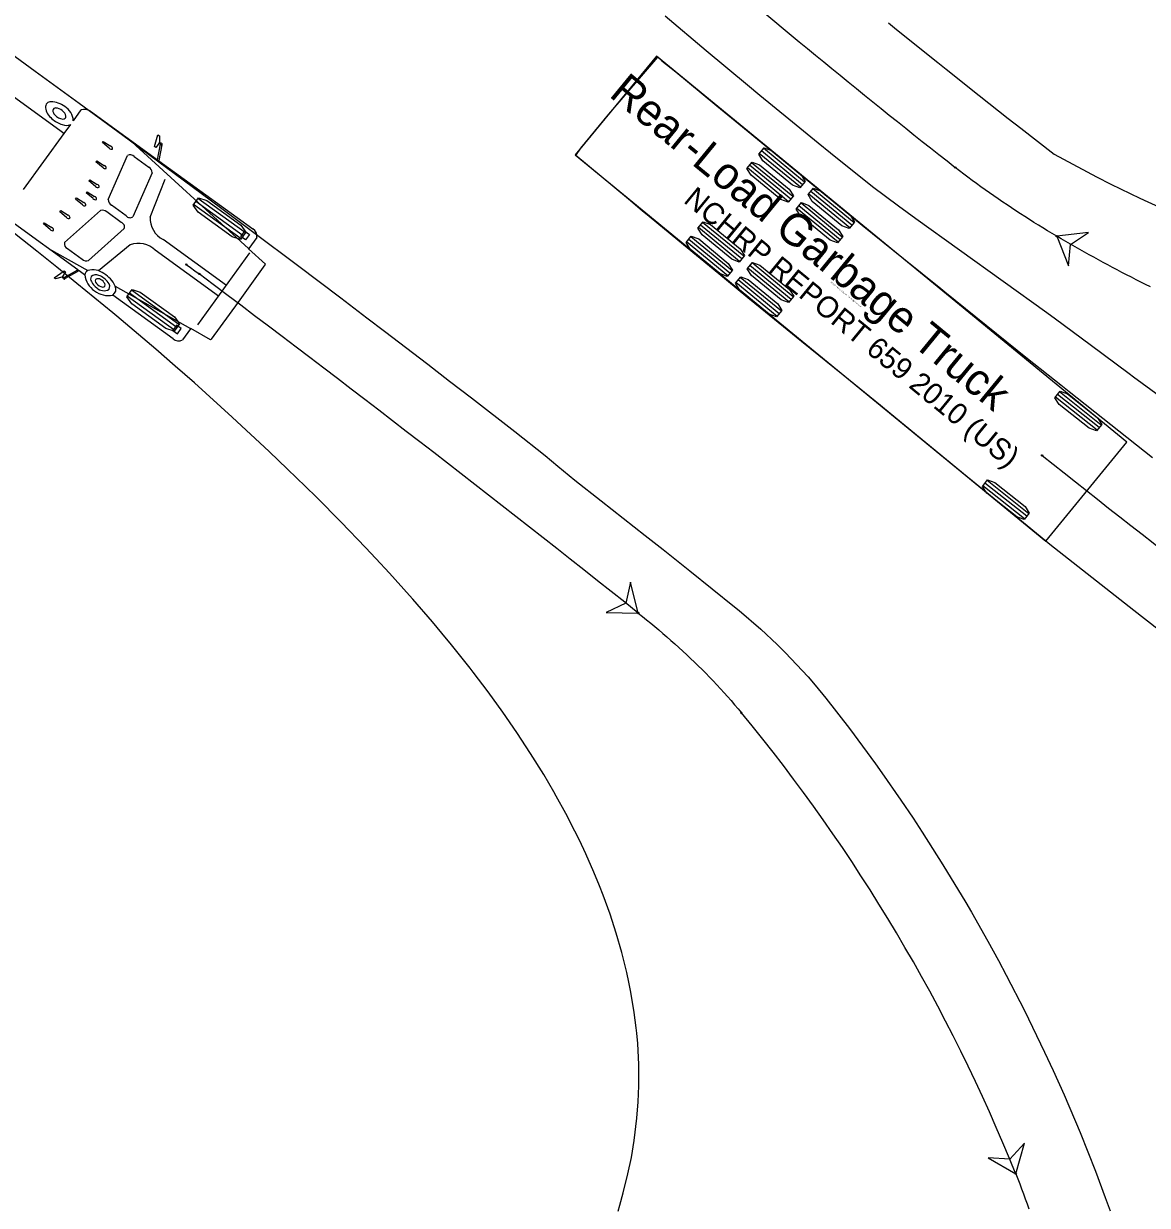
# Model space of a CAD drawing. Extents: x 973688 to 979179, y 703586 to 707602.
# Drawn here: x 977792.5 to 977862.8, y 704411.9 to 704485.8 of the extents above; entities that cross this region are included whole.
import ezdxf

# ---------------------------------------------------------------- set-up
doc = ezdxf.new("R2010")
doc.units = 0
doc.layers.add('0-NPLT', color=7, linetype='Continuous')
doc.layers.add('SB Left', color=7, linetype='Continuous')

msp = doc.modelspace()

# ---------------------------------------------------------------- linework, layer by layer
at = {"layer": '0-NPLT'}
for points in [[(977864.607, 704461.716), (977861.888, 704463.707), (977861.616, 704463.907), (977859.178, 704465.718), (977857.018, 704467.333), (977856.473, 704467.729), (977853.739, 704469.691), (977851.008, 704471.652), (977848.277, 704473.616), (977847.183, 704474.401), (977845.572, 704475.615), (977842.948, 704477.718), (977842.164, 704478.352), (977840.339, 704479.837), (977838.52, 704481.33), (977837.742, 704481.973), (977835.159, 704484.125), (977832.592, 704486.292)], [(977846.562, 704485.882), (977847.075, 704485.464), (977849.649, 704483.386), (977850.166, 704482.973), (977852.236, 704481.325), (977854.055, 704479.892), (977854.836, 704479.28), (977856.932, 704477.664), (977857.516, 704477.337), (977859.585, 704476.234), (977860.484, 704475.78), (977862.297, 704474.899), (977863.515, 704474.331)], [(977857.088, 704472.52), (977856.802, 704472.691), (977856.516, 704472.863), (977856.231, 704473.036), (977855.948, 704473.211), (977855.665, 704473.387), (977855.383, 704473.565), (977855.101, 704473.744), (977854.821, 704473.924), (977854.542, 704474.106), (977854.264, 704474.29), (977853.986, 704474.475), (977853.71, 704474.661), (977853.435, 704474.849), (977853.161, 704475.039), (977852.888, 704475.23), (977852.616, 704475.423), (977852.345, 704475.617), (977852.075, 704475.813), (977851.807, 704476.011), (977851.54, 704476.21), (977851.274, 704476.411), (977851.009, 704476.614), (977850.746, 704476.819)], [(977857.088, 704472.52), (977857.835, 704470.665), (977857.949, 704472.012), (977859.073, 704472.762), (977857.088, 704472.52)], [(977862.949, 704469.347), (977862.651, 704469.496), (977862.354, 704469.646), (977862.056, 704469.797), (977861.76, 704469.949), (977861.463, 704470.102), (977861.168, 704470.255), (977860.872, 704470.41), (977860.578, 704470.566), (977860.283, 704470.722), (977859.99, 704470.88), (977859.697, 704471.039), (977859.404, 704471.199), (977859.112, 704471.36), (977858.821, 704471.522), (977858.53, 704471.685), (977858.241, 704471.85), (977857.951, 704472.015), (977857.663, 704472.182), (977857.375, 704472.35), (977857.088, 704472.52)]]:
    msp.add_lwpolyline(points, dxfattribs=at)
msp.add_lwpolyline([(977857.088, 704472.52), (977857.835, 704470.665), (977857.949, 704472.012), (977859.073, 704472.762)], close=True, dxfattribs=at)
for centre in [(977850.746, 704476.819), (977850.746, 704476.819), (977857.088, 704472.52), (977857.088, 704472.52)]:
    msp.add_circle(centre, 0.0417, dxfattribs=at)
msp.add_arc((978178.586, 704893.65), 530.309, 227.25262, 231.81476, dxfattribs=at)
at = {"layer": 'SB Left'}
for p, q in [((977786.414, 704485.176), (977794.805, 704479.097)), ((977832.05, 704483.786), (977826.973, 704477.603)), ((977861.481, 704459.623), (977832.05, 704483.786)), ((977795.566, 704479.741), (977796.062, 704480.425)), ((977796.636, 704480.345), (977800.827, 704477.307)), ((977794.998, 704478.957), (977795.4, 704479.513)), ((977792.457, 704475.45), (977794.998, 704478.957)), ((977794.805, 704479.097), (977794.998, 704478.957)), ((977800.635, 704478.138), (977800.849, 704478.871)), ((977800.849, 704478.871), (977800.85, 704478.872)), ((977800.85, 704478.872), (977800.947, 704478.803)), ((977800.947, 704478.803), (977800.947, 704478.8)), ((977800.947, 704478.8), (977800.953, 704478.403)), ((977797.385, 704478.377), (977797.437, 704478.45)), ((977797.807, 704478.023), (977797.385, 704478.377)), ((977797.437, 704478.45), (977797.906, 704478.159)), ((977799.005, 704478.627), (977806.531, 704471.741)), ((977800.718, 704478.077), (977800.635, 704478.138)), ((977800.936, 704478.35), (977800.718, 704478.077)), ((977800.827, 704477.307), (977801.025, 704478.27)), ((977801.106, 704478.235), (977800.91, 704477.258)), ((977800.936, 704478.351), (977800.954, 704478.373)), ((977800.937, 704478.35), (977800.936, 704478.35)), ((977801.001, 704478.303), (977800.937, 704478.35)), ((977800.953, 704478.403), (977800.954, 704478.4)), ((977800.954, 704478.373), (977800.953, 704478.401)), ((977800.954, 704478.4), (977801.024, 704478.349)), ((977801.002, 704478.302), (977801.001, 704478.303)), ((977801.025, 704478.271), (977801.002, 704478.302)), ((977801.002, 704478.302), (977801.002, 704478.302)), ((977801.025, 704478.27), (977801.025, 704478.271)), ((977841.321, 704475.905), (977838.745, 704478.02)), ((977796.983, 704477.165), (977797.035, 704477.238)), ((977797.035, 704477.238), (977797.524, 704476.933)), ((977797.753, 704474.81), (977798.954, 704477.566)), ((977799.37, 704477.509), (977800.286, 704476.846)), ((977800.827, 704477.307), (977800.908, 704477.249)), ((977800.91, 704477.258), (977800.915, 704477.244)), ((977800.915, 704477.244), (977806.791, 704472.986)), ((977826.973, 704477.603), (977856.405, 704453.439)), ((977841.057, 704475.583), (977838.48, 704477.698)), ((977841.189, 704475.744), (977838.613, 704477.859)), ((977797.426, 704476.797), (977796.983, 704477.165)), ((977800.488, 704476.495), (977799.288, 704473.739)), ((977840.316, 704474.681), (977837.74, 704476.796)), ((977840.449, 704474.842), (977837.872, 704476.957)), ((977840.581, 704475.003), (977838.004, 704477.118)), ((977796.539, 704475.983), (977796.592, 704476.056)), ((977796.961, 704475.629), (977796.539, 704475.983)), ((977796.592, 704476.056), (977797.06, 704475.765)), ((977800.369, 704473.711), (977801.305, 704476.081)), ((977796.374, 704475.23), (977796.427, 704475.303)), ((977796.797, 704474.876), (977796.374, 704475.23)), ((977796.427, 704475.303), (977796.895, 704475.012)), ((977844.148, 704473.044), (977841.572, 704475.16)), ((977844.28, 704473.205), (977841.704, 704475.321)), ((977844.413, 704473.366), (977841.836, 704475.482)), ((977795.71, 704474.839), (977795.763, 704474.912)), ((977796.132, 704474.485), (977795.71, 704474.839)), ((977795.763, 704474.912), (977796.231, 704474.621)), ((977798.872, 704473.796), (977797.956, 704474.459)), ((977806.063, 704472.356), (977803.094, 704474.507)), ((977806.197, 704472.542), (977803.228, 704474.693)), ((977806.332, 704472.727), (977803.363, 704474.879)), ((977843.408, 704472.143), (977840.832, 704474.258)), ((977843.54, 704472.304), (977840.964, 704474.419)), ((977843.672, 704472.465), (977841.096, 704474.58)), ((977794.725, 704474.049), (977794.778, 704474.122)), ((977795.147, 704473.695), (977794.725, 704474.049)), ((977794.778, 704474.122), (977795.246, 704473.831)), ((977797.255, 704474.123), (977795.011, 704472.124)), ((977798.568, 704473.376), (977797.652, 704474.04)), ((977795.84, 704470.424), (977791.648, 704473.461)), ((977793.698, 704473.29), (977793.751, 704473.362)), ((977794.121, 704472.935), (977793.698, 704473.29)), ((977793.751, 704473.362), (977794.219, 704473.072)), ((977796.507, 704470.999), (977798.751, 704472.999)), ((977806.053, 704472.506), (977806.295, 704472.84)), ((977806.295, 704472.84), (977806.584, 704472.631)), ((977837.249, 704470.945), (977834.673, 704473.06)), ((977837.382, 704471.106), (977834.805, 704473.221)), ((977837.514, 704471.267), (977834.937, 704473.382)), ((977805.146, 704469.445), (977801.185, 704472.315)), ((977806.342, 704472.297), (977806.053, 704472.506)), ((977806.584, 704472.631), (977806.342, 704472.297)), ((977807.039, 704472.442), (977806.537, 704471.748)), ((977836.509, 704470.043), (977833.933, 704472.159)), ((977836.641, 704470.205), (977834.065, 704472.32)), ((977836.773, 704470.366), (977834.197, 704472.481)), ((977794.018, 704471.744), (977796.464, 704470.367)), ((977795.194, 704471.746), (977796.11, 704471.083)), ((977799.114, 704471.979), (977797.144, 704470.344)), ((977804.656, 704468.769), (977800.695, 704471.64)), ((977803.354, 704466.972), (977806.618, 704471.477)), ((977806.537, 704471.748), (977806.533, 704471.74)), ((977806.533, 704471.74), (977807.59, 704470.772)), ((977807.554, 704470.721), (977805.874, 704468.402)), ((977807.59, 704470.772), (977807.554, 704470.721)), ((977840.473, 704468.568), (977837.897, 704470.683)), ((977840.605, 704468.729), (977838.029, 704470.844)), ((977794.36, 704469.915), (977794.361, 704469.916)), ((977794.456, 704469.845), (977794.36, 704469.915)), ((977794.361, 704469.916), (977794.991, 704470.348)), ((977794.459, 704469.846), (977794.456, 704469.845)), ((977794.838, 704469.963), (977794.459, 704469.846)), ((977794.841, 704469.963), (977794.838, 704469.963)), ((977794.867, 704469.972), (977794.84, 704469.964)), ((977794.912, 704469.913), (977794.841, 704469.963)), ((977794.882, 704469.996), (977794.867, 704469.972)), ((977795.074, 704470.288), (977794.883, 704469.996)), ((977794.883, 704469.996), (977794.883, 704469.995)), ((977794.883, 704469.995), (977794.948, 704469.949)), ((977794.948, 704469.949), (977794.949, 704469.948)), ((977794.949, 704469.948), (977794.949, 704469.948)), ((977794.949, 704469.948), (977794.986, 704469.936)), ((977794.986, 704469.937), (977795.84, 704470.424)), ((977794.986, 704469.936), (977794.986, 704469.937)), ((977794.991, 704470.348), (977795.074, 704470.288)), ((977795.912, 704470.361), (977795.046, 704469.87)), ((977795.84, 704470.424), (977795.921, 704470.365)), ((977795.928, 704470.361), (977795.912, 704470.361)), ((977796.272, 704470.111), (977795.928, 704470.361)), ((977839.865, 704467.827), (977837.289, 704469.943)), ((977840.341, 704468.407), (977837.765, 704470.522)), ((977798.177, 704469.401), (977802.906, 704466.738)), ((977802.176, 704466.991), (977799.206, 704469.143)), ((977839.601, 704467.505), (977837.024, 704469.62)), ((977839.733, 704467.666), (977837.157, 704469.781)), ((977801.804, 704466.103), (977798.043, 704468.828)), ((977801.907, 704466.62), (977798.938, 704468.772)), ((977802.041, 704466.806), (977799.072, 704468.957)), ((977805.874, 704468.402), (977804.194, 704466.084)), ((977802.03, 704466.954), (977801.788, 704466.62)), ((977802.319, 704466.745), (977802.03, 704466.954)), ((977801.788, 704466.62), (977802.077, 704466.411)), ((977802.077, 704466.411), (977802.319, 704466.745)), ((977802.901, 704466.73), (977802.398, 704466.037)), ((977802.907, 704466.737), (977802.901, 704466.73)), ((977804.156, 704466.033), (977802.907, 704466.737)), ((977804.194, 704466.084), (977804.156, 704466.033)), ((977859.62, 704460.377), (977857.01, 704462.45)), ((977859.75, 704460.54), (977857.139, 704462.613)), ((977859.88, 704460.703), (977857.269, 704462.776)), ((977856.405, 704453.439), (977861.481, 704459.623)), ((977861.481, 704459.623), (977861.481, 704459.623)), ((977855.083, 704454.829), (977852.473, 704456.902)), ((977855.213, 704454.992), (977852.603, 704457.065)), ((977855.343, 704455.156), (977852.732, 704457.228))]:
    msp.add_line(p, q, dxfattribs=at)
for points in [[(977790.424, 704484.845), (977793.176, 704482.85), (977795.922, 704480.849), (977798.663, 704478.841), (977801.398, 704476.823), (977804.129, 704474.797), (977804.947, 704474.187), (977806.856, 704472.761), (977809.581, 704470.714), (977812.304, 704468.656), (977813.937, 704467.416), (977815.026, 704466.587), (977817.747, 704464.506), (977819.108, 704463.46), (977820.47, 704462.411), (977823.19, 704460.296), (977825.077, 704458.793), (977825.877, 704458.14), (977826.941, 704457.264), (977828.589, 704455.969), (977831.35, 704453.79), (977832.46, 704452.91), (977834.133, 704451.58), (977836.941, 704449.334), (977837.219, 704449.105), (977838.571, 704447.935), (977839.603, 704446.966), (977840.102, 704446.471), (977841.534, 704444.944), (977841.988, 704444.42), (977842.647, 704443.623), (977844.12, 704441.719), (977845.753, 704439.5), (977846.153, 704438.939), (977847.334, 704437.24), (977848.105, 704436.094), (977848.674, 704435.229), (977849.972, 704433.188), (977851.403, 704430.82), (977851.752, 704430.222), (977852.778, 704428.416), (977853.443, 704427.201), (977853.932, 704426.285), (977855.071, 704424.072), (977856.335, 704421.463), (977856.862, 704420.324), (977857.55, 704418.785), (977858.551, 704416.429), (977859.513, 704414.013), (977860.132, 704412.367), (977860.427, 704411.533)], [(977827.323, 704478.029), (977829.075, 704480.163), (977832.136, 704483.715), (977832.393, 704483.504), (977833.252, 704482.799), (977834.111, 704482.094), (977834.97, 704481.389), (977835.828, 704480.684), (977837.202, 704479.556), (977839.778, 704477.441), (977842.353, 704475.328), (977843.383, 704474.484), (977844.928, 704473.221), (977847.507, 704471.124), (977849.831, 704469.242), (977850.089, 704469.033), (977852.676, 704466.95), (977855.269, 704464.872), (977857.347, 704463.214), (977857.867, 704462.8), (977860.471, 704460.735), (977863.079, 704458.676)], [(977864.3, 704447.252), (977861.926, 704449.102), (977859.294, 704451.164), (977856.667, 704453.233), (977856.404, 704453.44), (977854.078, 704455.35), (977851.493, 704457.472), (977848.909, 704459.594), (977846.323, 704461.716), (977846.065, 704461.929), (977843.723, 704463.82), (977841.126, 704465.928), (977838.537, 704468.039), (977837.762, 704468.674), (977835.956, 704470.156), (977833.382, 704472.276), (977831.585, 704473.764), (977831.157, 704474.118), (977830.302, 704474.828), (977829.448, 704475.538), (977828.594, 704476.25), (977827.741, 704476.961), (977827.01, 704477.572), (977827.323, 704478.029)], [(977829.646, 704411.515), (977829.76, 704411.89), (977829.976, 704412.656), (977830.268, 704413.847), (977830.479, 704414.877), (977830.656, 704415.94), (977830.825, 704417.323), (977830.905, 704418.348), (977830.946, 704419.361), (977830.943, 704420.696), (977830.875, 704422.01), (977830.818, 704422.659), (977830.784, 704422.982), (977830.661, 704423.944), (977830.45, 704425.21), (977830.326, 704425.836), (977830.19, 704426.457), (977829.883, 704427.688), (977829.534, 704428.901), (977829.144, 704430.097), (977828.716, 704431.278), (977828.489, 704431.862), (977828.132, 704432.73), (977827.627, 704433.875), (977827.228, 704434.723), (977826.952, 704435.283), (977826.38, 704436.393), (977825.782, 704437.487), (977825.628, 704437.759), (977824.998, 704438.834), (977824.177, 704440.158), (977823.323, 704441.46), (977822.438, 704442.74), (977821.524, 704444), (977820.583, 704445.241), (977820.392, 704445.487), (977819.226, 704446.949), (977818.63, 704447.671), (977818.028, 704448.387), (977816.801, 704449.804), (977816.594, 704450.038), (977815.337, 704451.432), (977814.487, 704452.352), (977813.843, 704453.037), (977812.319, 704454.621), (977810.77, 704456.185), (977810.098, 704456.85), (977808.968, 704457.951), (977807.825, 704459.044), (977805.504, 704461.207), (977803.137, 704463.339), (977801.938, 704464.394), (977800.727, 704465.442), (977798.278, 704467.517), (977798.031, 704467.723), (977795.792, 704469.566), (977794.537, 704470.581), (977793.275, 704471.59), (977790.985, 704473.394)], [(977802.635, 704470.749), (977802.905, 704470.554), (977803.173, 704470.357), (977803.441, 704470.158)], [(977830.912, 704448.941), (977830.428, 704450.882), (977830.129, 704449.564), (977828.912, 704448.976), (977830.912, 704448.941)], [(977830.912, 704448.941), (977831.173, 704448.734), (977831.432, 704448.524), (977831.69, 704448.314), (977831.947, 704448.101), (977832.202, 704447.886), (977832.456, 704447.67), (977832.708, 704447.452), (977832.958, 704447.232), (977833.207, 704447.011), (977833.455, 704446.787), (977833.7, 704446.562), (977833.944, 704446.334), (977834.186, 704446.105), (977834.426, 704445.874), (977834.665, 704445.641), (977834.901, 704445.406), (977835.136, 704445.169), (977835.368, 704444.931), (977835.599, 704444.69), (977835.828, 704444.447), (977836.054, 704444.203), (977836.278, 704443.956), (977836.501, 704443.708), (977836.72, 704443.457), (977836.938, 704443.205), (977837.153, 704442.95), (977837.366, 704442.694)], [(977854.533, 704413.838), (977855.067, 704415.765), (977854.158, 704414.765), (977852.809, 704414.853), (977854.533, 704413.838)], [(977854.533, 704413.838), (977854.657, 704413.528), (977854.778, 704413.218), (977854.897, 704412.906), (977855.012, 704412.594), (977855.125, 704412.28), (977855.234, 704411.965), (977855.34, 704411.649)]]:
    msp.add_lwpolyline(points, dxfattribs=at)
for points in [[(977841.354, 704475.945), (977841.024, 704475.543), (977840.564, 704475.718), (977838.709, 704477.241), (977838.448, 704477.658), (977838.778, 704478.06), (977839.238, 704477.885), (977841.093, 704476.362)], [(977840.614, 704475.043), (977840.284, 704474.641), (977839.823, 704474.816), (977837.969, 704476.339), (977837.707, 704476.756), (977838.037, 704477.158), (977838.497, 704476.983), (977840.352, 704475.46)], [(977844.445, 704473.406), (977844.115, 704473.004), (977843.655, 704473.179), (977841.8, 704474.702), (977841.539, 704475.12), (977841.869, 704475.521), (977842.329, 704475.346), (977844.184, 704473.824)], [(977806.365, 704472.773), (977806.029, 704472.31), (977805.513, 704472.472), (977803.375, 704474.021), (977803.06, 704474.461), (977803.396, 704474.925), (977803.913, 704474.763), (977806.05, 704473.214)], [(977843.705, 704472.505), (977843.375, 704472.103), (977842.915, 704472.278), (977841.06, 704473.801), (977840.799, 704474.218), (977841.129, 704474.62), (977841.589, 704474.445), (977843.444, 704472.922)], [(977837.547, 704471.307), (977837.217, 704470.905), (977836.757, 704471.08), (977834.902, 704472.603), (977834.64, 704473.02), (977834.97, 704473.422), (977835.43, 704473.247), (977837.285, 704471.724)], [(977836.806, 704470.405), (977836.476, 704470.004), (977836.016, 704470.179), (977834.161, 704471.701), (977833.9, 704472.119), (977834.23, 704472.521), (977834.69, 704472.346), (977836.545, 704470.823)], [(977840.638, 704468.769), (977840.308, 704468.367), (977839.848, 704468.542), (977837.993, 704470.065), (977837.732, 704470.482), (977838.062, 704470.884), (977838.522, 704470.709), (977840.377, 704469.186)], [(977839.898, 704467.867), (977839.568, 704467.465), (977839.108, 704467.64), (977837.253, 704469.163), (977836.992, 704469.581), (977837.322, 704469.982), (977837.782, 704469.807), (977839.637, 704468.285)], [(977802.209, 704467.037), (977801.873, 704466.574), (977801.357, 704466.736), (977799.219, 704468.285), (977798.904, 704468.726), (977799.24, 704469.189), (977799.757, 704469.027), (977801.894, 704467.478)], [(977859.912, 704460.744), (977859.588, 704460.337), (977859.125, 704460.504), (977857.246, 704461.996), (977856.978, 704462.409), (977857.301, 704462.816), (977857.764, 704462.649), (977859.644, 704461.157)], [(977855.375, 704455.196), (977855.051, 704454.789), (977854.588, 704454.956), (977852.709, 704456.449), (977852.441, 704456.862), (977852.764, 704457.269), (977853.227, 704457.101), (977855.107, 704455.609)], [(977830.912, 704448.941), (977830.428, 704450.882), (977830.129, 704449.564), (977828.912, 704448.976)], [(977854.533, 704413.838), (977855.067, 704415.765), (977854.158, 704414.765), (977852.809, 704414.853)]]:
    msp.add_lwpolyline(points, close=True, dxfattribs=at)
for centre in [(977802.635, 704470.749), (977803.441, 704470.158), (977803.441, 704470.158), (977856.176, 704458.803), (977830.912, 704448.941), (977830.912, 704448.941), (977837.366, 704442.694), (977837.366, 704442.694), (977854.533, 704413.838), (977854.533, 704413.838)]:
    msp.add_circle(centre, 0.0417, dxfattribs=at)
for centre, radius, start, end in [((977794.161, 704480.591), 0.346, 87.46686, 184.47991), ((977794.154, 704479.52), 1.416, 52.00231, 89.07017), ((977794.936, 704480.758), 1.136, 189.83813, 231.35887), ((977794.456, 704480.372), 0.172, 84.37576, 171.52636), ((977794.648, 704480.387), 0.362, 178.37072, 227.41171), ((977794.44, 704479.879), 0.664, 48.97799, 87.19971), ((977794.586, 704479.946), 0.522, 9.07953, 56.24365), ((977794.432, 704479.668), 1.136, 3.7041, 58.49539), ((977796.273, 704479.843), 0.619, 54.07214, 109.91385), ((977795.386, 704481.154), 1.73, 227.9008, 252.69931), ((977794.969, 704480.583), 0.732, 219.24799, 265.48242), ((977795.123, 704480.187), 0.729, 249.88265, 292.39665), ((977794.934, 704480.021), 0.169, 262.50849, 2.62721), ((977797.946, 704478.144), 0.184, 221.02734, 292.91936), ((977797.864, 704478.008), 0.157, 347.62014, 74.72981), ((977801.026, 704478.241), 0.108, 44.91533, 91.09783), ((977801.072, 704478.274), 0.0522, 310.33695, 55.19156), ((977799.127, 704477.283), 0.332, 42.99557, 121.41757), ((977797.544, 704476.932), 0.184, 221.02734, 292.91936), ((977797.462, 704476.796), 0.157, 347.62014, 74.72981), ((977800.102, 704476.505), 0.387, 358.40701, 61.63898), ((977797.019, 704475.614), 0.157, 347.62014, 74.72981), ((977796.854, 704474.861), 0.157, 347.62014, 74.72981), ((977797.1, 704475.75), 0.184, 221.02734, 292.91936), ((977796.263, 704474.571), 0.157, 213.41852, 300.52818), ((977796.159, 704474.451), 0.184, 355.22897, 67.12098), ((977796.927, 704474.962), 0.157, 213.41852, 300.52818), ((977798.14, 704474.8), 0.387, 178.40946, 241.63653), ((977795.278, 704473.781), 0.157, 213.41852, 300.52818), ((977795.174, 704473.661), 0.184, 355.22897, 67.12098), ((977797.386, 704473.759), 0.387, 46.5118, 109.73886), ((977799.108, 704473.974), 0.296, 217.05773, 307.3554), ((977801.885, 704473.66), 1.517, 178.0667, 242.49412), ((977794.251, 704473.022), 0.157, 213.41852, 300.52818), ((977794.148, 704472.902), 0.184, 355.22897, 67.12098), ((977798.472, 704473.096), 0.296, 340.79292, 71.0906), ((977806.567, 704472.555), 0.486, 346.53713, 62.48823), ((977795.334, 704472.047), 0.332, 166.73076, 245.15276), ((977799.635, 704470.555), 1.517, 45.65421, 110.08162), ((977796.376, 704471.363), 0.387, 226.50935, 289.74131), ((977795.014, 704469.945), 0.108, 197.05049, 243.23299), ((977794.997, 704469.89), 0.0522, 232.95676, 337.81138), ((977796.618, 704470.056), 0.347, 116.40137, 171.21196), ((977797.788, 704470.337), 1.53, 188.5669, 279.57595), ((977796.788, 704469.278), 1.136, 52.7787, 106.58127), ((977796.964, 704469.845), 0.317, 149.92436, 211.51676), ((977796.971, 704469.665), 0.44, 65.86841, 129.68125), ((977797.117, 704469.598), 0.263, 53.00907, 126.911), ((977796.766, 704468.941), 1.189, 35.20536, 71.09468), ((977796.621, 704468.708), 1.704, 23.99485, 59.90291), ((977073.413, 703496.52), 1216.926, 51.503338, 53.137629), ((977797.613, 704470.145), 1.03, 206.89781, 235.28432), ((977797.109, 704469.728), 0.17, 151.74322, 205.80756), ((977797.482, 704469.92), 0.589, 206.82969, 249.8124), ((977797.477, 704469.744), 0.634, 224.65803, 300.65974), ((977797.02, 704469.292), 0.575, 27.14928, 63.71961), ((977797.386, 704469.562), 0.223, 241.30906, 310.91156), ((977797.397, 704469.475), 0.158, 329.04538, 30.55814), ((977797.477, 704469.37), 0.366, 332.1265, 44.60749), ((977797.804, 704469.197), 0.425, 302.1371, 28.67346), ((977802.143, 704466.45), 0.486, 225.66009, 301.6112), ((978691.556, 705510.989), 1343.486, 231.552307, 233.967366), ((977753.127, 704373.046), 109.303, 21.91284, 39.58315)]:
    msp.add_arc(centre, radius, start, end, dxfattribs=at)
for centre, major_axis, start_param, end_param in [((977801.066, 704478.292), (0.0633, -0.0459), 2.615166, 3.884468), ((977801.066, 704478.292), (-0.0633, 0.0459), 1.301202, 2.571945), ((977794.979, 704469.891), (0.0633, -0.0459), 2.398717, 3.668019), ((977794.979, 704469.891), (0.0633, -0.0459), 0.569648, 1.840391)]:
    msp.add_ellipse(centre, major_axis=major_axis, ratio=0.544872, start_param=start_param, end_param=end_param, dxfattribs=at)

# ---------------------------------------------------------------- texts
for s, height, p in [('Rear-Load Garbage Truck', 2, (977829.018, 704481.306)), ('NCHRP REPORT 659 2010 (US)', 1.33333, (977833.679, 704474.676)), ('(c) 2022 Transoft Solutions, Inc. All rights reserved.', 0.08, (977842.936, 704469.621))]:
    msp.add_text(s, height=height, rotation=320.61403, dxfattribs=at).set_placement(p)

doc.saveas('drawing.dxf')
